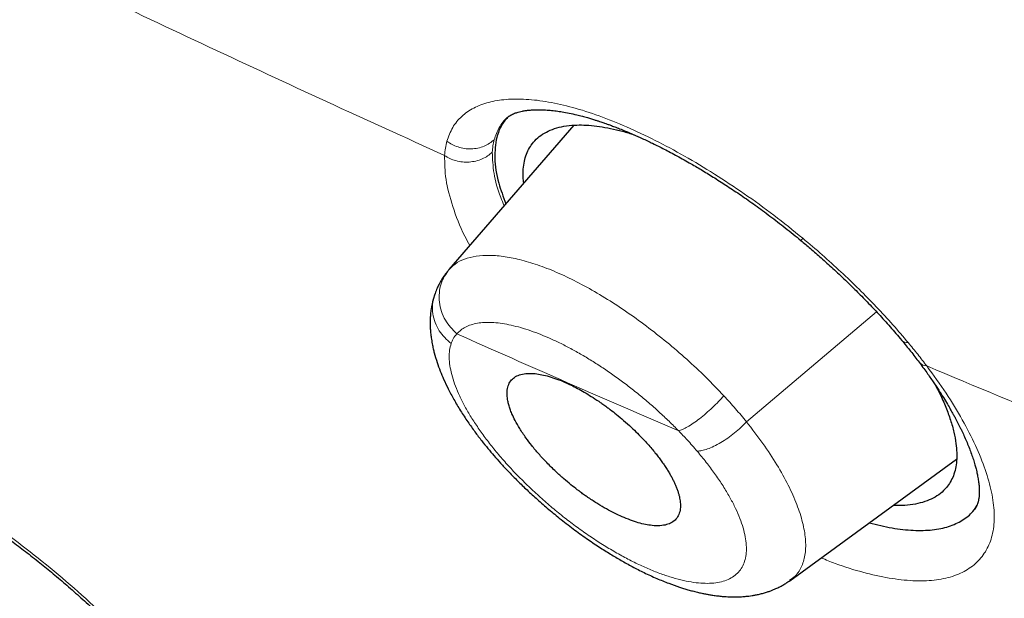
# Model space of a CAD drawing. Header units: millimetres. Extents: x 8 to 473, y 11 to 654.
# Tile 67 of 656: x 430.18 to 438.47, y 133.3 to 138.16. Entities that reach past the tile are written whole.
import ezdxf

# ---------------------------------------------------------------- set-up
doc = ezdxf.new("R2010")
doc.units = ezdxf.units.MM

msp = doc.modelspace()

# ---------------------------------------------------------------- linework, layer by layer
at = {"color": 7, "linetype": 'Continuous', "lineweight": 30}
for p, q in [((434.8449, 137.2769), (433.7947, 136.062)), ((436.6646, 133.4431), (438.0681, 134.4658))]:
    msp.add_line(p, q, dxfattribs=at)
at = {"color": 8, "linetype": 'Continuous', "lineweight": 0}
msp.add_line((436.2989, 134.7802), (437.3929, 135.7073), dxfattribs=at)
at = {"color": 8, "linetype": 'Continuous', "lineweight": 0, "flags": 128}
msp.add_lwpolyline([(436.7732, 136.3251), (436.7653, 136.3156), (436.7601, 136.3093), (436.7577, 136.3064), (436.7578, 136.3066)], dxfattribs=at)
at = {"color": 7, "linetype": 'Continuous', "lineweight": 30}
for points, knots in [([(461.4343, 127.8744), (461.5028, 128.5627), (461.6393, 129.9326), (461.5397, 132.2118), (461.2898, 134.581), (460.9014, 137.0323), (460.3617, 139.7996), (459.6453, 142.8964), (458.7444, 146.3221), (457.6424, 150.206), (456.3447, 154.5431), (454.9302, 159.3122), (453.4496, 164.132), (451.8166, 169.0606), (450.26, 173.2838), (448.8522, 176.7547), (447.6792, 179.4251), (446.3576, 182.1693), (444.8471, 184.9928), (443.2049, 187.7272), (441.4397, 190.3395), (439.5907, 192.787), (437.5671, 195.1633), (435.4395, 197.4214), (433.265, 199.5544), (430.7073, 201.9013), (427.7673, 204.412), (424.4579, 207.0336), (421.1659, 209.4809), (417.8983, 211.771), (414.664, 213.894), (411.4751, 215.8488), (408.338, 217.6554), (405.2417, 219.3719), (402.1573, 221.0766), (399.0852, 222.7098), (396.0436, 224.2145), (393.0598, 225.5415), (390.1579, 226.6715), (387.3493, 227.6059), (384.6502, 228.3104), (382.3814, 228.6889), (380.5285, 228.788), (379.054, 228.6783), (377.7344, 228.3298), (376.6343, 227.685), (375.8051, 226.7211), (375.2059, 225.4174), (374.8688, 224.0286), (374.8192, 222.9724), (374.8004, 222.5711)], [0, 0, 0, 0, 0.0200047, 0.0398126, 0.0594823, 0.0790442, 0.098539, 0.1240032, 0.1493793, 0.1746635, 0.2089867, 0.2432628, 0.2776948, 0.3122934, 0.3470638, 0.3645565, 0.3821766, 0.3999474, 0.417905, 0.4360854, 0.4514078, 0.4669063, 0.4824142, 0.4977299, 0.5128612, 0.5278497, 0.5501285, 0.5722459, 0.5942634, 0.6162413, 0.6382062, 0.660093, 0.6818368, 0.7033851, 0.7249325, 0.7466767, 0.7685648, 0.7905255, 0.8125089, 0.8345238, 0.8566401, 0.8789195, 0.893908, 0.9090407, 0.9243532, 0.9398664, 0.9553564, 0.9706894, 0.9888644, 1, 1, 1, 1]), ([(459.2222, 127.7834), (459.279, 128.3336), (459.3924, 129.4332), (459.3537, 131.2404), (459.2029, 133.1259), (458.9459, 135.0845), (458.6061, 137.0963), (458.1198, 139.5444), (457.444, 142.4532), (456.5504, 145.8362), (455.5256, 149.4267), (454.3873, 153.2102), (453.1931, 157.1632), (451.9702, 161.1366), (450.6689, 165.1609), (449.2429, 169.2583), (447.9127, 172.7478), (446.7404, 175.5931), (445.7907, 177.7591), (444.7549, 179.9606), (443.6155, 182.1989), (442.3526, 184.4722), (441.0655, 186.5811), (439.779, 188.5047), (438.5312, 190.231), (437.1895, 191.9343), (435.6066, 193.7805), (433.7754, 195.7367), (431.7133, 197.7753), (429.4721, 199.8488), (427.0635, 201.9417), (424.497, 204.0378), (421.9262, 206.0238), (419.3606, 207.9095), (416.5941, 209.8481), (413.6375, 211.7986), (410.5048, 213.7281), (407.4068, 215.5186), (404.335, 217.224), (401.2742, 218.913), (398.2378, 220.5209), (395.2467, 221.9921), (392.5157, 223.1967), (390.0459, 224.1619), (387.8266, 224.9278), (385.6774, 225.5555), (383.6119, 226.0252), (381.7621, 226.2952), (380.1355, 226.3661), (378.7339, 226.2476), (377.5948, 225.9367), (376.7116, 225.4582), (376.0551, 224.8609), (375.5363, 224.1143), (375.1031, 223.1429), (374.7939, 221.9195), (374.6336, 220.4353), (374.6208, 218.8354), (374.7274, 217.1489), (374.9311, 215.3964), (375.3048, 212.9936), (375.9234, 209.8987), (376.8482, 206.079), (377.9052, 202.1902), (379.0464, 198.262), (380.2194, 194.3206), (381.3492, 190.5854), (382.4801, 187.0244), (383.6278, 183.6312), (384.8807, 180.1829), (386.1041, 177.1008), (386.9838, 174.9915), (387.4082, 174.0516), (387.4899, 173.8705)], [0, 0, 0, 0, 0.012215, 0.024412, 0.036596, 0.048766, 0.060927, 0.073082, 0.092172, 0.111249, 0.13031, 0.151946, 0.173571, 0.195212, 0.216878, 0.238563, 0.260269, 0.271132, 0.282006, 0.292893, 0.303792, 0.314705, 0.32563, 0.333834, 0.342045, 0.350258, 0.35847, 0.369407, 0.38033, 0.391239, 0.404312, 0.417369, 0.430424, 0.443476, 0.456526, 0.472832, 0.489119, 0.505383, 0.521624, 0.537868, 0.55414, 0.570431, 0.586733, 0.59978, 0.61283, 0.625882, 0.638943, 0.652018, 0.662926, 0.673848, 0.684783, 0.692993, 0.701206, 0.709417, 0.717621, 0.728547, 0.739459, 0.750357, 0.761244, 0.772118, 0.782981, 0.804686, 0.826372, 0.848038, 0.869678, 0.891304, 0.912939, 0.931134, 0.949343, 0.967563, 0.985796, 0.997263, 1, 1, 1, 1]), ([(404.4234, 216.6686), (404.5035, 216.6242), (404.6608, 216.5372), (404.8922, 216.4089), (405.1146, 216.2855), (405.3281, 216.1669), (405.5326, 216.0532), (405.7246, 215.9463), (405.9044, 215.846), (406.0725, 215.7522), (406.2325, 215.6627), (406.3845, 215.5776), (406.5336, 215.4941), (406.679, 215.4124), (406.8203, 215.333), (406.9515, 215.2592), (407.0729, 215.1908), (407.1872, 215.1262), (407.298, 215.0636), (407.4085, 215.0011), (407.6161, 214.8835), (407.9228, 214.7092), (408.3311, 214.476), (408.7447, 214.2382), (409.271, 213.9338), (409.9082, 213.5616), (410.6566, 213.1187), (411.4066, 212.6673), (412.1636, 212.204), (412.9276, 211.7285), (413.6986, 211.2405), (414.4714, 210.7429), (415.2461, 210.2357), (416.0226, 209.7188), (416.8008, 209.1922), (417.5627, 208.6683), (418.3081, 208.1481), (419.0367, 207.6322), (419.6377, 207.2005), (420.1106, 206.8571), (420.455, 206.6054), (420.7996, 206.3519), (421.1464, 206.0949), (421.464, 205.8581), (421.7536, 205.6407), (422.015, 205.4437), (422.281, 205.242), (422.5518, 205.0357), (422.8247, 204.8267), (423.0961, 204.6177), (423.3293, 204.4372), (423.5246, 204.2854), (423.6832, 204.1616), (423.8395, 204.0393), (423.993, 203.9188), (424.1285, 203.8121), (424.2442, 203.7207), (424.3387, 203.6459), (424.4117, 203.588), (424.4653, 203.5454), (424.5016, 203.5166), (424.5351, 203.49), (424.5632, 203.4676), (424.5842, 203.4509), (424.6001, 203.4382), (424.616, 203.4256), (424.6362, 203.4094), (424.6624, 203.3886), (424.6987, 203.3596), (424.7467, 203.3213), (424.8076, 203.2726), (424.8756, 203.2181), (424.9499, 203.1585), (425.0285, 203.0954), (425.1109, 203.0291), (425.1942, 202.9619), (425.277, 202.895), (425.4291, 202.7719), (425.6488, 202.5934), (425.9342, 202.3599), (426.2205, 202.1242), (426.508, 201.8858), (426.7995, 201.6425), (427.0916, 201.397), (427.3867, 201.1472), (427.6407, 200.9306), (427.8528, 200.7486), (428.0223, 200.6026), (428.1927, 200.4551), (428.3627, 200.3074), (428.5279, 200.1631), (428.6851, 200.0253), (428.8325, 199.8956), (428.971, 199.7732), (429.0928, 199.6651), (429.1991, 199.5706), (429.2909, 199.4887), (429.3771, 199.4116), (429.4598, 199.3375), (429.5521, 199.2546), (429.6588, 199.1585), (429.783, 199.0463), (429.9168, 198.9251), (430.0602, 198.7946), (430.2132, 198.6548), (430.3755, 198.5059), (430.5448, 198.3498), (430.7171, 198.1901), (430.8886, 198.0304), (431.1035, 197.8292), (431.3599, 197.5874), (431.6558, 197.3057), (431.9503, 197.0227), (432.2447, 196.7369), (432.5414, 196.446), (432.836, 196.154), (433.1294, 195.8602), (433.4483, 195.5372), (433.7921, 195.1845), (434.1603, 194.8011), (434.526, 194.4145), (434.8892, 194.0245), (435.2496, 193.631), (435.6071, 193.2343), (435.9605, 192.8349), (436.309, 192.4334), (436.6524, 192.0301), (436.9911, 191.6248), (437.3249, 191.2175), (437.652, 190.8108), (437.9731, 190.4041), (438.2897, 189.9952), (438.6053, 189.5799), (438.8615, 189.2361), (439.0597, 188.9664), (439.2006, 188.7728), (439.34, 188.5798), (439.4753, 188.3905), (439.6039, 188.2092), (439.7249, 188.0371), (439.8387, 187.8741), (439.946, 187.7193), (440.0367, 187.5876), (440.112, 187.4776), (440.1732, 187.3878), (440.2329, 187.3001), (440.2942, 187.2096), (440.3603, 187.1115), (440.4317, 187.0048), (440.5084, 186.8897), (440.5898, 186.7666), (440.6772, 186.6336), (440.7705, 186.4906), (440.8596, 186.3532), (440.9436, 186.2229), (441.0215, 186.1014), (441.0995, 185.979), (441.1746, 185.8607), (441.2433, 185.752), (441.3049, 185.654), (441.3597, 185.5667), (441.408, 185.4892), (441.4464, 185.4276), (441.4758, 185.3802), (441.4971, 185.346), (441.5143, 185.3182), (441.527, 185.2977), (441.5372, 185.2812), (441.5504, 185.2597), (441.5705, 185.2271), (441.5994, 185.1803), (441.635, 185.1223), (441.6772, 185.0535), (441.724, 184.9768), (441.7736, 184.8954), (441.8239, 184.8124), (441.8746, 184.7287), (441.9255, 184.6442), (442.0071, 184.5081), (442.1199, 184.3188), (442.2718, 184.0613), (442.4331, 183.7846), (442.6015, 183.492), (442.767, 183.2011), (442.9273, 182.9158), (443.0824, 182.6366), (443.2323, 182.3634), (443.4142, 182.0284), (443.6267, 181.6311), (443.8687, 181.1703), (444.1053, 180.7116), (444.3372, 180.2542), (444.5646, 179.7981), (444.7876, 179.3432), (445.0285, 178.8434), (445.2859, 178.2993), (445.5581, 177.7115), (445.7768, 177.2292), (445.9463, 176.8499), (446.0699, 176.5706), (446.1946, 176.2862), (446.3207, 175.9958), (446.4249, 175.7535), (446.5071, 175.5608), (446.5673, 175.4192), (446.6278, 175.2763), (446.6879, 175.1335), (446.7467, 174.9932), (446.8062, 174.8507), (446.8654, 174.7081), (446.9242, 174.5661), (446.979, 174.4329), (447.0299, 174.3087), (447.0771, 174.1933), (447.121, 174.0855), (447.1638, 173.9801), (447.2087, 173.8691), (447.2577, 173.7476), (447.311, 173.615), (447.3677, 173.4735), (447.4276, 173.3233), (447.4906, 173.1645), (447.5565, 172.9978), (447.6238, 172.8269), (447.7119, 172.602), (447.8188, 172.3277), (447.9505, 171.9869), (448.0849, 171.6364), (448.2221, 171.2753), (448.4302, 170.723), (448.7067, 169.9775), (449.0348, 169.0734), (449.3431, 168.2067), (449.6328, 167.3767), (449.9164, 166.5501), (450.2337, 165.609), (450.5823, 164.5548), (450.9597, 163.389), (451.3284, 162.2281), (451.6897, 161.0716), (452.0772, 159.8128), (452.4904, 158.4522), (452.93, 156.9897), (453.3664, 155.5298), (453.8029, 154.071), (454.239, 152.6141), (454.6713, 151.1606), (455.0731, 149.7929), (455.4434, 148.5112), (455.782, 147.3158), (456.0737, 146.2613), (456.3209, 145.3461), (456.4796, 144.7459), (456.5898, 144.3227), (456.6544, 144.0727), (456.7201, 143.8162), (456.787, 143.5527), (456.8483, 143.3091), (456.9038, 143.0866), (456.953, 142.8879), (457.0011, 142.6919), (457.047, 142.5033), (457.0866, 142.3397), (457.1203, 142.1995), (457.1486, 142.0811), (457.172, 141.9827), (457.1908, 141.9033), (457.2049, 141.8438), (457.2174, 141.7908), (457.2274, 141.7482), (457.2351, 141.7154), (457.2409, 141.6908), (457.2463, 141.6677), (457.2523, 141.642), (457.2597, 141.6101), (457.2693, 141.5689), (457.2813, 141.5175), (457.2958, 141.4553), (457.3117, 141.3863), (457.3434, 141.2487), (457.3906, 141.0424), (457.4476, 140.7893), (457.5004, 140.5523), (457.5484, 140.3335), (457.5961, 140.1137), (457.6428, 139.896), (457.6879, 139.6825), (457.7396, 139.4345), (457.797, 139.1542), (457.8595, 138.8424), (457.9179, 138.5443), (457.973, 138.257), (458.0251, 137.9786), (458.0758, 137.7011), (458.1256, 137.4224), (458.1748, 137.14), (458.2216, 136.8633), (458.2662, 136.5921), (458.3086, 136.327), (458.3441, 136.0972), (458.3726, 135.9074), (458.394, 135.7627), (458.4134, 135.6279), (458.4304, 135.5086), (458.445, 135.4037), (458.4575, 135.3123), (458.4691, 135.2269), (458.4803, 135.1429), (458.4918, 135.0554), (458.5038, 134.9625), (458.5163, 134.8644), (458.5292, 134.7613), (458.5426, 134.6516), (458.5565, 134.5352), (458.5734, 134.3908), (458.5926, 134.2201), (458.6134, 134.0259), (458.6333, 133.8321), (458.6519, 133.6395), (458.6695, 133.4482), (458.6828, 133.2926), (458.6927, 133.1723), (458.6994, 133.0867), (458.7059, 133.0017), (458.712, 132.9193), (458.7175, 132.8421), (458.7223, 132.7732), (458.7263, 132.7129), (458.7297, 132.6607), (458.7326, 132.6153), (458.735, 132.5766), (458.7369, 132.5445), (458.7386, 132.516), (458.7403, 132.4872), (458.7423, 132.4541), (458.7445, 132.4155), (458.7469, 132.3717), (458.7495, 132.3227), (458.7524, 132.2684), (458.7553, 132.2087), (458.7585, 132.1433), (458.7617, 132.0719), (458.765, 131.9946), (458.7683, 131.9119), (458.7714, 131.8242), (458.7747, 131.7255), (458.7777, 131.6197), (458.7803, 131.5103), (458.7823, 131.4051), (458.7838, 131.3044), (458.7848, 131.2084), (458.7853, 131.1197), (458.7855, 131.0381), (458.7853, 130.9677), (458.785, 130.9056), (458.7846, 130.8478), (458.7839, 130.7866), (458.783, 130.7209), (458.7817, 130.6426), (458.7797, 130.5507), (458.7768, 130.4443), (458.7735, 130.347), (458.7701, 130.2604), (458.7669, 130.1859), (458.7633, 130.1101), (458.7595, 130.0357), (458.7555, 129.9659), (458.7516, 129.9022), (458.7479, 129.8444), (458.7443, 129.7921), (458.7409, 129.7448), (458.7378, 129.7025), (458.7349, 129.6655), (458.7324, 129.6341), (458.7302, 129.6071), (458.7284, 129.585), (458.7268, 129.5659), (458.7254, 129.5492), (458.7238, 129.5308), (458.7218, 129.5088), (458.7193, 129.4808), (458.7162, 129.4467), (458.7123, 129.4062), (458.7077, 129.3595), (458.7024, 129.3066), (458.6961, 129.2476), (458.6889, 129.1826), (458.6807, 129.1115), (458.6713, 129.0344), (458.6607, 128.9515), (458.6487, 128.8628), (458.6352, 128.7684), (458.6201, 128.6684), (458.6032, 128.5629), (458.5842, 128.452), (458.5633, 128.3358), (458.5479, 128.2571), (458.54, 128.2167)], [0, 0, 0, 0, 0.00246, 0.004828, 0.007103, 0.009285, 0.011374, 0.013371, 0.015169, 0.016884, 0.018517, 0.020068, 0.021536, 0.023078, 0.024518, 0.025855, 0.027089, 0.028228, 0.029348, 0.030473, 0.031603, 0.035684, 0.039833, 0.044047, 0.048279, 0.055837, 0.063394, 0.07095, 0.078506, 0.086216, 0.093926, 0.101636, 0.109346, 0.117055, 0.124765, 0.132474, 0.139655, 0.146834, 0.154015, 0.1574, 0.160784, 0.164169, 0.167556, 0.171003, 0.17352, 0.176084, 0.178695, 0.181351, 0.184052, 0.186724, 0.189334, 0.190913, 0.192469, 0.194001, 0.195511, 0.196986, 0.19799, 0.198916, 0.199765, 0.200139, 0.200495, 0.200834, 0.201123, 0.201323, 0.20145, 0.201592, 0.201791, 0.202047, 0.202362, 0.202861, 0.203459, 0.204156, 0.204862, 0.205648, 0.20647, 0.207288, 0.208101, 0.208911, 0.211769, 0.214574, 0.217326, 0.220214, 0.22306, 0.225936, 0.228847, 0.231792, 0.233456, 0.235132, 0.236818, 0.238514, 0.240179, 0.241728, 0.243189, 0.244564, 0.245853, 0.246822, 0.247736, 0.248594, 0.249397, 0.250207, 0.251351, 0.25259, 0.253923, 0.255357, 0.256887, 0.258512, 0.260231, 0.261975, 0.263697, 0.265398, 0.26846, 0.27145, 0.274368, 0.277415, 0.280434, 0.283452, 0.286469, 0.289487, 0.293335, 0.297186, 0.301038, 0.304893, 0.308752, 0.312618, 0.316483, 0.320333, 0.324177, 0.328016, 0.331853, 0.335689, 0.339456, 0.343247, 0.347096, 0.351007, 0.352779, 0.354564, 0.356361, 0.358114, 0.35979, 0.361359, 0.362853, 0.364272, 0.365615, 0.366468, 0.367288, 0.368074, 0.36887, 0.369766, 0.370766, 0.371804, 0.372934, 0.374158, 0.375474, 0.376881, 0.377957, 0.37908, 0.380245, 0.381351, 0.382361, 0.38326, 0.384067, 0.384782, 0.385405, 0.38577, 0.386093, 0.386351, 0.386536, 0.386659, 0.386807, 0.387128, 0.387559, 0.388099, 0.38873, 0.389459, 0.390216, 0.390981, 0.391753, 0.392531, 0.393318, 0.395517, 0.397771, 0.400454, 0.403196, 0.405899, 0.40855, 0.411148, 0.413694, 0.416188, 0.420529, 0.424846, 0.429163, 0.433481, 0.437802, 0.442123, 0.446445, 0.45209, 0.457737, 0.463383, 0.466045, 0.468743, 0.471505, 0.474331, 0.47722, 0.47859, 0.479974, 0.481372, 0.482784, 0.484171, 0.485496, 0.486978, 0.488373, 0.489682, 0.490906, 0.492043, 0.493094, 0.494092, 0.495164, 0.49638, 0.497691, 0.499097, 0.500578, 0.502152, 0.503818, 0.50554, 0.507242, 0.510525, 0.513727, 0.517435, 0.521029, 0.524569, 0.534051, 0.543533, 0.552, 0.560466, 0.568933, 0.5774, 0.589495, 0.60159, 0.613685, 0.62578, 0.637875, 0.653302, 0.668729, 0.684157, 0.699585, 0.715012, 0.730438, 0.745865, 0.758697, 0.771529, 0.78436, 0.792828, 0.801296, 0.803961, 0.806689, 0.809498, 0.812389, 0.815361, 0.817528, 0.819737, 0.821932, 0.824017, 0.825989, 0.827363, 0.828677, 0.82993, 0.83064, 0.831321, 0.831914, 0.832405, 0.832743, 0.833008, 0.833229, 0.833512, 0.833867, 0.834294, 0.834889, 0.835584, 0.836375, 0.837196, 0.840193, 0.84329, 0.845703, 0.848174, 0.850673, 0.853132, 0.855549, 0.857923, 0.861569, 0.86511, 0.868594, 0.8718, 0.875007, 0.878213, 0.881422, 0.884697, 0.888066, 0.89111, 0.894227, 0.897417, 0.899248, 0.900966, 0.902569, 0.904058, 0.905232, 0.906325, 0.907335, 0.9083, 0.909348, 0.910489, 0.91165, 0.912895, 0.914222, 0.915633, 0.917127, 0.919487, 0.921872, 0.924252, 0.926627, 0.928996, 0.93136, 0.93243, 0.933499, 0.934567, 0.935624, 0.9366, 0.937481, 0.938224, 0.938883, 0.939458, 0.939948, 0.940353, 0.940679, 0.941031, 0.941451, 0.941941, 0.942502, 0.943125, 0.943817, 0.944581, 0.945414, 0.946335, 0.947329, 0.948396, 0.949536, 0.950729, 0.952236, 0.953663, 0.955011, 0.956368, 0.957633, 0.958807, 0.959889, 0.960881, 0.961618, 0.962376, 0.963196, 0.96408, 0.965027, 0.966363, 0.967808, 0.969362, 0.970346, 0.97137, 0.972433, 0.973483, 0.974457, 0.975339, 0.976146, 0.976878, 0.977537, 0.978138, 0.978661, 0.979103, 0.979468, 0.979806, 0.980045, 0.980281, 0.980519, 0.980827, 0.981225, 0.981714, 0.982294, 0.982964, 0.983726, 0.984578, 0.985522, 0.986557, 0.987683, 0.9889, 0.990209, 0.99161, 0.993103, 0.994688, 0.996366, 0.998136, 1, 1, 1, 1]), ([(434.2956, 137.35), (434.2753, 137.3274), (434.231, 137.278), (434.2088, 137.2109), (434.1968, 137.1746)], [0, 0, 0, 0, 0.459125, 1, 1, 1, 1]), ([(434.285, 137.3402), (434.2874, 137.3424), (434.292, 137.3464), (434.299, 137.3516), (434.3053, 137.3559), (434.3109, 137.3594), (434.3164, 137.3625), (434.3249, 137.3671), (434.3375, 137.3731), (434.3543, 137.3796), (434.3681, 137.3843), (434.389, 137.3902), (434.4143, 137.3959), (434.4412, 137.4004), (434.472, 137.4041), (434.5069, 137.4065), (434.5478, 137.4075), (434.5942, 137.4063), (434.6445, 137.4028), (434.696, 137.3969), (434.7493, 137.3889), (434.8071, 137.3782), (434.8638, 137.3657), (434.9154, 137.3526), (434.9571, 137.3412), (434.9933, 137.3305), (435.024, 137.3211), (435.0498, 137.3128), (435.071, 137.3058), (435.089, 137.2996), (435.1069, 137.2934), (435.1287, 137.2857), (435.1568, 137.2755), (435.1916, 137.2625), (435.2333, 137.2463), (435.2854, 137.2252), (435.3489, 137.1983), (435.425, 137.1642), (435.5116, 137.1233), (435.6089, 137.0747), (435.717, 137.0175), (435.8249, 136.9571), (435.931, 136.8948), (436.0333, 136.8319), (436.1415, 136.7625), (436.2554, 136.6861), (436.3746, 136.6025), (436.4988, 136.5113), (436.6275, 136.4124), (436.7135, 136.3421), (436.7575, 136.3061)], [0, 0, 0, 0, 0.017972, 0.033261, 0.045856, 0.055746, 0.063207, 0.070589, 0.09163, 0.112639, 0.127713, 0.143972, 0.163272, 0.18457, 0.204915, 0.226467, 0.249134, 0.274431, 0.300336, 0.324125, 0.346604, 0.370829, 0.397101, 0.415155, 0.431091, 0.444626, 0.455756, 0.464791, 0.47263, 0.478443, 0.483965, 0.491414, 0.501027, 0.512805, 0.526751, 0.542867, 0.564417, 0.588934, 0.61643, 0.646916, 0.680405, 0.71691, 0.746277, 0.777352, 0.81014, 0.844644, 0.880871, 0.918829, 0.958531, 1, 1, 1, 1]), ([(434.4235, 136.7894), (434.4218, 136.8055), (434.4175, 136.847), (434.4193, 136.9085), (434.4283, 136.9739), (434.4457, 137.0334), (434.471, 137.0868), (434.5062, 137.1369), (434.5528, 137.1822), (434.6125, 137.2208), (434.682, 137.2499), (434.7611, 137.2694), (434.8443, 137.2786), (434.9297, 137.2793), (435.0156, 137.273), (435.1069, 137.2599), (435.2036, 137.2394), (435.2856, 137.2183), (435.3366, 137.2016), (435.3523, 137.1964)], [0, 0, 0, 0, 0.037111, 0.095758, 0.154545, 0.213478, 0.272253, 0.33085, 0.400994, 0.471019, 0.540982, 0.610931, 0.680912, 0.739298, 0.797779, 0.856399, 0.915175, 0.97386, 1, 1, 1, 1]), ([(434.1964, 137.1742), (434.1876, 137.1174), (434.1702, 137.0044), (434.2002, 136.8127), (434.2516, 136.6745), (434.2734, 136.6159)], [0, 0, 0, 0, 0.366852, 0.73102, 1, 1, 1, 1]), ([(436.7575, 136.3061), (436.7842, 136.2837), (436.8415, 136.2357), (436.9311, 136.1576), (437.0297, 136.0688), (437.1279, 135.9765), (437.2243, 135.8824), (437.3176, 135.7878), (437.4134, 135.6864), (437.511, 135.5784), (437.5738, 135.5042), (437.606, 135.4662)], [0, 0, 0, 0, 0.085147, 0.181913, 0.290203, 0.409911, 0.513819, 0.624879, 0.743, 0.86808, 1, 1, 1, 1]), ([(433.7864, 136.052), (433.7762, 136.0392), (433.7577, 136.016), (433.7363, 135.9832), (433.7203, 135.956), (433.7058, 135.9284), (433.6889, 135.8923), (433.6785, 135.8636), (433.6727, 135.8474)], [0, 0, 0, 0, 0.195872, 0.354376, 0.47476, 0.601805, 0.776678, 1, 1, 1, 1]), ([(433.6727, 135.8474), (433.6685, 135.8342), (433.661, 135.8104), (433.6531, 135.7775), (433.648, 135.7515), (433.6443, 135.7295), (433.6414, 135.7076), (433.6387, 135.6819), (433.6368, 135.6547), (433.636, 135.6292), (433.6359, 135.6085), (433.6363, 135.5868), (433.6375, 135.5605), (433.6402, 135.526), (433.6451, 135.4847), (433.6525, 135.44), (433.6614, 135.3976), (433.6745, 135.3448), (433.6926, 135.2838), (433.72, 135.2081), (433.7512, 135.1337), (433.7879, 135.056), (433.8354, 134.967), (433.8904, 134.8743), (433.9504, 134.783), (434.0105, 134.6985), (434.0676, 134.6236), (434.1211, 134.5573), (434.1736, 134.4951), (434.2298, 134.4316), (434.2929, 134.3636), (434.3637, 134.2913), (434.4422, 134.2148), (434.5289, 134.135), (434.6231, 134.0527), (434.7278, 133.9665), (434.8383, 133.881), (434.9499, 133.8003), (435.0544, 133.7297), (435.1514, 133.6682), (435.2448, 133.6127), (435.3394, 133.5604), (435.4396, 133.5093), (435.542, 133.4622), (435.6411, 133.4219), (435.7164, 133.3952), (435.7705, 133.3779), (435.8073, 133.3669), (435.846, 133.3563), (435.8845, 133.3466), (435.9207, 133.3384), (435.9531, 133.3318), (435.9844, 133.3261), (436.0183, 133.3206), (436.0555, 133.3156), (436.0931, 133.3117), (436.1271, 133.3091), (436.1576, 133.3077), (436.1859, 133.307), (436.2159, 133.3071), (436.2502, 133.3081), (436.2857, 133.3106), (436.3183, 133.314), (436.3477, 133.3181), (436.3775, 133.3233), (436.4097, 133.3301), (436.443, 133.3386), (436.4741, 133.3481), (436.502, 133.3579), (436.5237, 133.3664), (436.5403, 133.3735), (436.5555, 133.3803), (436.575, 133.3896), (436.6008, 133.4032), (436.6326, 133.4218), (436.6546, 133.4372), (436.6667, 133.4456)], [0, 0, 0, 0, 0.010797, 0.019481, 0.026071, 0.031205, 0.036944, 0.043446, 0.051668, 0.058415, 0.063426, 0.068009, 0.075659, 0.084471, 0.095647, 0.108976, 0.120428, 0.129464, 0.151513, 0.170819, 0.188908, 0.211559, 0.235425, 0.260135, 0.284615, 0.30671, 0.326421, 0.343814, 0.359711, 0.376808, 0.3953, 0.415192, 0.436491, 0.459206, 0.483342, 0.508494, 0.537207, 0.56394, 0.588701, 0.611504, 0.63257, 0.654543, 0.678254, 0.703723, 0.728306, 0.75051, 0.759092, 0.768264, 0.778039, 0.788378, 0.797914, 0.806006, 0.813281, 0.821627, 0.831863, 0.842127, 0.851043, 0.858755, 0.866132, 0.873444, 0.882621, 0.893271, 0.901888, 0.908996, 0.916923, 0.926029, 0.935175, 0.944086, 0.951868, 0.95855, 0.962408, 0.966101, 0.971514, 0.978966, 0.988461, 1, 1, 1, 1]), ([(437.6052, 135.4671), (437.6307, 135.4361), (437.6816, 135.3743), (437.7286, 135.3128), (437.7521, 135.2821)], [0, 0, 0, 0, 0.499894, 1, 1, 1, 1]), ([(437.7521, 135.2822), (437.7737, 135.2532), (437.815, 135.1976), (437.8697, 135.119), (437.9165, 135.0486), (437.9561, 134.9862), (437.9892, 134.9317), (438.0165, 134.8849), (438.0381, 134.8465), (438.0548, 134.8158), (438.0678, 134.7912), (438.0794, 134.769), (438.0907, 134.7468), (438.1024, 134.7232), (438.1175, 134.6917), (438.1359, 134.652), (438.1564, 134.6048), (438.1758, 134.5567), (438.1935, 134.5092), (438.2091, 134.4632), (438.2216, 134.4218), (438.2308, 134.3878), (438.2369, 134.3628), (438.2414, 134.3425), (438.2454, 134.3227), (438.2492, 134.3017), (438.2523, 134.2815), (438.2547, 134.2628), (438.2567, 134.2438), (438.2582, 134.2247), (438.2589, 134.2065), (438.259, 134.1918), (438.2588, 134.1803), (438.2584, 134.1707), (438.2578, 134.1617), (438.257, 134.152), (438.2557, 134.1405), (438.2537, 134.1278), (438.2512, 134.1158), (438.2487, 134.1055), (438.2461, 134.0968), (438.2436, 134.0891), (438.2411, 134.0826), (438.2382, 134.0756), (438.2347, 134.0679), (438.2294, 134.0581), (438.2247, 134.0507), (438.2205, 134.0451), (438.2183, 134.0424), (438.2172, 134.041)], [0, 0, 0, 0, 0.046502, 0.088984, 0.12745, 0.161903, 0.192343, 0.218773, 0.241196, 0.258233, 0.27191, 0.284201, 0.297453, 0.311669, 0.326844, 0.354916, 0.385518, 0.416813, 0.448403, 0.480283, 0.51074, 0.535435, 0.554481, 0.567787, 0.583951, 0.602671, 0.620475, 0.636356, 0.653079, 0.674361, 0.693892, 0.710436, 0.724192, 0.736219, 0.746695, 0.758664, 0.775162, 0.79553, 0.815057, 0.833205, 0.850075, 0.865842, 0.88052, 0.894687, 0.912322, 0.929866, 0.949768, 0.973147, 1, 1, 1, 1]), ([(435.2517, 133.9816), (435.2754, 133.9717), (435.3224, 133.952), (435.3884, 133.9305), (435.4497, 133.9153), (435.5117, 133.9059), (435.572, 133.9044), (435.6274, 133.9133), (435.6725, 133.9322), (435.7073, 133.9607), (435.7313, 133.9992), (435.7425, 134.0434), (435.7438, 134.0904), (435.7387, 134.1298), (435.7309, 134.1637), (435.7232, 134.1903), (435.7136, 134.2179), (435.7025, 134.2454), (435.6902, 134.2727), (435.6768, 134.2998), (435.6617, 134.3281), (435.6446, 134.3576), (435.6257, 134.3881), (435.6048, 134.4198), (435.5819, 134.4524), (435.5575, 134.4852), (435.5309, 134.5191), (435.5012, 134.5551), (435.4665, 134.5949), (435.4264, 134.6384), (435.3806, 134.6853), (435.3265, 134.7373), (435.2675, 134.7902), (435.2077, 134.8402), (435.1632, 134.8751), (435.133, 134.8978), (435.115, 134.911), (435.0983, 134.9231), (435.0827, 134.9341), (435.0683, 134.9441), (435.0385, 134.9645), (434.9935, 134.994), (434.934, 135.03), (434.8773, 135.0616), (434.8238, 135.0889), (434.7655, 135.1158), (434.703, 135.1411), (434.6374, 135.1629), (434.5764, 135.178), (434.5146, 135.1877), (434.4543, 135.1895), (434.3988, 135.1808), (434.3538, 135.1622), (434.3191, 135.134), (434.2952, 135.0959), (434.2839, 135.052), (434.2826, 135.0052), (434.2873, 134.9684), (434.2934, 134.9404), (434.2979, 134.923), (434.3032, 134.9051), (434.3094, 134.8867), (434.3165, 134.8678), (434.3294, 134.8364), (434.3521, 134.7888), (434.3909, 134.7209), (434.4382, 134.6502), (434.4921, 134.579), (434.5399, 134.5217), (434.5829, 134.4739), (434.6181, 134.4366), (434.6558, 134.3986), (434.7033, 134.353), (434.7586, 134.3032), (434.8187, 134.2527), (434.8633, 134.2177), (434.8935, 134.195), (434.9112, 134.1819), (434.9278, 134.17), (434.943, 134.1591), (434.9571, 134.1494), (434.9917, 134.1256), (435.0463, 134.0901), (435.1194, 134.0472), (435.1878, 134.0108), (435.2308, 133.9912), (435.2517, 133.9816)], [0, 0, 0, 0, 0.016574, 0.032881, 0.048922, 0.0647, 0.085323, 0.105484, 0.125188, 0.145179, 0.165493, 0.186136, 0.201842, 0.217737, 0.225758, 0.233828, 0.241945, 0.250112, 0.257313, 0.264688, 0.272237, 0.27996, 0.287858, 0.295931, 0.304178, 0.312599, 0.320606, 0.329577, 0.339512, 0.350412, 0.362276, 0.375105, 0.39056, 0.404278, 0.416259, 0.420491, 0.424454, 0.428149, 0.431576, 0.434734, 0.437624, 0.451163, 0.464183, 0.476687, 0.488674, 0.500144, 0.516565, 0.532753, 0.548711, 0.564439, 0.585052, 0.605265, 0.625083, 0.644962, 0.665212, 0.685837, 0.70156, 0.717499, 0.722862, 0.728249, 0.733661, 0.739097, 0.744557, 0.750042, 0.765877, 0.783708, 0.803535, 0.819721, 0.837031, 0.846111, 0.855472, 0.865115, 0.875039, 0.890694, 0.904518, 0.916512, 0.920723, 0.924652, 0.928298, 0.931661, 0.934742, 0.937539, 0.954437, 0.97048, 0.985667, 1, 1, 1, 1]), ([(437.8864, 135.0934), (437.9003, 135.0672), (437.9348, 135.0021), (437.9783, 134.9025), (438.0179, 134.7949), (438.0473, 134.6922), (438.0577, 134.6287), (438.0628, 134.597)], [0, 0, 0, 0, 0.144214, 0.358121, 0.572125, 0.786118, 1, 1, 1, 1]), ([(438.0628, 134.597), (438.0655, 134.5716), (438.0709, 134.5207), (438.069, 134.4505), (438.0596, 134.3853), (438.0419, 134.326), (438.0162, 134.2727), (437.9806, 134.2223), (437.9333, 134.1765), (437.8729, 134.1372), (437.8025, 134.1073), (437.7228, 134.0866), (437.6384, 134.077), (437.575, 134.0744), (437.5405, 134.0768), (437.5348, 134.0772)], [0, 0, 0, 0, 0.075806, 0.151557, 0.227264, 0.302954, 0.378608, 0.454257, 0.545065, 0.635937, 0.726885, 0.817913, 0.909028, 0.985043, 1, 1, 1, 1]), ([(428.3758, 134.4602), (428.3775, 134.4617), (428.3806, 134.4645), (428.386, 134.4684), (428.3917, 134.472), (428.3991, 134.4761), (428.4064, 134.4795), (428.4145, 134.4829), (428.4231, 134.4859), (428.4328, 134.489), (428.4432, 134.4917), (428.4532, 134.4939), (428.4617, 134.4955), (428.4694, 134.4968), (428.4771, 134.4979), (428.4862, 134.499), (428.4967, 134.5001), (428.5093, 134.501), (428.5239, 134.5017), (428.5392, 134.502), (428.553, 134.502), (428.568, 134.5016), (428.5871, 134.5007), (428.6121, 134.4988), (428.6395, 134.4959), (428.6675, 134.4921), (428.6976, 134.4872), (428.7323, 134.4807), (428.7688, 134.4728), (428.8064, 134.4636), (428.8433, 134.4538), (428.8815, 134.4427), (428.9178, 134.4315), (428.949, 134.4212), (428.9745, 134.4124), (428.9951, 134.4051), (429.0161, 134.3974), (429.0398, 134.3886), (429.0674, 134.378), (429.096, 134.3665), (429.1266, 134.354), (429.1613, 134.3393), (429.2024, 134.3213), (429.2513, 134.299), (429.3082, 134.272), (429.3734, 134.2396), (429.447, 134.2012), (429.5294, 134.1561), (429.6159, 134.1064), (429.7055, 134.0524), (429.7977, 133.9944), (429.8964, 133.9293), (430.0016, 133.8569), (430.113, 133.7768), (430.2304, 133.6887), (430.3479, 133.5967), (430.4645, 133.5014), (430.5797, 133.4037), (430.6977, 133.2993), (430.8179, 133.1884), (430.9398, 133.071), (431.0622, 132.9474), (431.1847, 132.8178), (431.2631, 132.7289), (431.303, 132.6837)], [0, 0, 0, 0, 0.0182699, 0.0333452, 0.0451995, 0.0553332, 0.0671689, 0.0777644, 0.0890334, 0.1000238, 0.1107081, 0.1201335, 0.1273172, 0.1327184, 0.1384722, 0.1448434, 0.1524513, 0.160115, 0.1692925, 0.1793856, 0.1872785, 0.1926074, 0.2034635, 0.2162651, 0.2289094, 0.2411388, 0.2531235, 0.2668447, 0.2828753, 0.2952416, 0.3087081, 0.3229408, 0.3355566, 0.3460858, 0.3545223, 0.3608642, 0.3663084, 0.3747305, 0.3833615, 0.3922014, 0.4012502, 0.4112975, 0.423417, 0.4376163, 0.4538967, 0.4722599, 0.4927082, 0.5152449, 0.5398758, 0.5626626, 0.587005, 0.612909, 0.6403629, 0.6693722, 0.6999415, 0.7320717, 0.7614647, 0.7920454, 0.8238062, 0.8567373, 0.8908285, 0.9260708, 0.9624598, 1, 1, 1, 1]), ([(437.3328, 133.93), (437.3977, 133.9143), (437.5289, 133.8825), (437.7063, 133.864), (437.8667, 133.8675), (438.0051, 133.8959), (438.1188, 133.9491), (438.1981, 134.0099), (438.2288, 134.061), (438.2395, 134.0789)], [0, 0, 0, 0, 0.15051, 0.304288, 0.457793, 0.611123, 0.764498, 0.917852, 1, 1, 1, 1])]:
    msp.add_open_spline(points, degree=3, knots=knots, dxfattribs=at)
at = {"color": 8, "linetype": 'Continuous', "lineweight": 0}
for points, knots in [([(404.3569, 216.7998), (405.7188, 216.0434), (408.4356, 214.5345), (412.5561, 212.0892), (416.3729, 209.5979), (419.8755, 207.1338), (423.0606, 204.7509), (426.2692, 202.1948), (429.116, 199.7484), (431.5746, 197.4797), (433.642, 195.4408), (435.6434, 193.3058), (437.5325, 191.082), (439.2773, 188.8), (440.9676, 186.3414), (442.5639, 183.737), (444.0486, 181.02), (445.3645, 178.3508), (446.5413, 175.7293), (447.9497, 172.3078), (449.503, 168.1351), (451.1333, 163.2579), (452.6086, 158.4693), (454.0251, 153.7185), (455.4095, 149.0879), (456.6505, 144.6362), (457.6891, 140.4085), (458.3721, 136.9036), (458.7655, 134.0828), (458.9407, 131.895), (458.9675, 129.8038), (458.7822, 128.5595), (458.6891, 127.9348)], [0, 0, 0, 0, 0.041621, 0.083027, 0.124254, 0.155187, 0.186259, 0.217684, 0.249258, 0.270278, 0.291311, 0.312423, 0.333508, 0.354515, 0.375614, 0.400882, 0.426039, 0.451271, 0.476543, 0.501735, 0.551843, 0.601883, 0.651941, 0.702019, 0.752119, 0.798831, 0.845298, 0.891449, 0.918531, 0.94558, 0.97268, 1, 1, 1, 1]), ([(404.5454, 216.264), (405.877, 215.5232), (408.54, 214.0416), (412.598, 211.6469), (416.3798, 209.1999), (419.8672, 206.7593), (423.0391, 204.3992), (426.2198, 201.8793), (429.0344, 199.4758), (431.4681, 197.2443), (433.5168, 195.2336), (435.4946, 193.1315), (437.3637, 190.9346), (439.0803, 188.665), (440.7369, 186.2169), (442.295, 183.6277), (443.737, 180.9318), (445.0087, 178.2911), (446.142, 175.7079), (447.5493, 172.2113), (449.134, 167.8499), (450.8152, 162.6852), (452.3423, 157.6179), (453.8451, 152.5872), (455.325, 147.5898), (456.6413, 142.6894), (457.5402, 138.6094), (458.0793, 135.323), (458.333, 132.7892), (458.4025, 130.3726), (458.1749, 128.9598), (458.0606, 128.2501)], [0, 0, 0, 0, 0.0410577, 0.0821105, 0.1232452, 0.154293, 0.1856069, 0.2169079, 0.2481504, 0.2691403, 0.2901685, 0.3111004, 0.3320142, 0.3531455, 0.3742811, 0.3994959, 0.4247209, 0.4498671, 0.4748816, 0.4998442, 0.5533653, 0.6069417, 0.66044, 0.71389, 0.7673728, 0.8209497, 0.8746258, 0.905931, 0.9371643, 0.9684378, 1, 1, 1, 1]), ([(457.6983, 128.2204), (457.7955, 128.7808), (457.9893, 129.8971), (458.0053, 131.7723), (457.8858, 133.7354), (457.635, 135.7889), (457.2017, 138.3846), (456.5295, 141.5555), (455.5734, 145.3235), (454.4916, 149.1667), (453.3326, 153.0586), (452.1643, 156.9695), (450.9853, 160.9004), (449.7337, 164.8796), (448.3658, 168.9269), (447.0906, 172.3711), (445.9659, 175.1739), (445.0482, 177.3073), (444.04, 179.479), (442.9278, 181.6885), (441.6905, 183.9309), (440.4251, 186.0086), (439.1578, 187.9039), (437.9267, 189.601), (436.6081, 191.2672), (435.0586, 193.0658), (433.2622, 194.976), (431.2298, 196.9718), (429.018, 199.0015), (426.6431, 201.0485), (424.1128, 203.0998), (421.5778, 205.0457), (419.0536, 206.892), (416.3464, 208.7753), (413.4634, 210.6639), (410.4109, 212.5303), (407.3916, 214.2674), (405.3978, 215.377), (404.4002, 215.9322)], [0, 0, 0, 0, 0.025219, 0.050243, 0.075219, 0.100224, 0.1253, 0.167123, 0.208897, 0.250637, 0.292347, 0.334058, 0.375777, 0.417537, 0.459293, 0.500974, 0.521789, 0.542616, 0.563499, 0.584464, 0.60542, 0.626337, 0.642078, 0.657874, 0.67353, 0.689088, 0.709897, 0.730837, 0.751765, 0.776717, 0.8017, 0.826792, 0.851776, 0.8766, 0.907472, 0.938289, 0.969126, 1, 1, 1, 1]), ([(433.7579, 137.0223), (433.4263, 137.173), (432.763, 137.4744), (431.7745, 137.9336), (430.7907, 138.3978), (429.8122, 138.8676), (428.8384, 139.3425), (428.1937, 139.6637), (427.8713, 139.8243)], [0, 0, 0, 0, 0.166673, 0.333343, 0.500011, 0.666676, 0.833339, 1, 1, 1, 1]), ([(433.7771, 137.1415), (433.7914, 137.1816), (433.82, 137.2616), (433.8979, 137.3539), (433.9993, 137.4249), (434.1251, 137.4726), (434.2731, 137.4972), (434.4419, 137.4984), (434.6299, 137.4759), (434.8352, 137.4295), (435.0558, 137.359), (435.2884, 137.266), (435.53, 137.1522), (435.7778, 137.0192), (436.0289, 136.8687), (436.2806, 136.7018), (436.5307, 136.5212), (436.6923, 136.3905), (436.7732, 136.3251)], [0, 0, 0, 0, 0.062927, 0.125581, 0.188081, 0.250495, 0.312858, 0.375194, 0.437542, 0.499978, 0.56243, 0.624835, 0.687262, 0.749731, 0.812234, 0.874764, 0.937333, 1, 1, 1, 1]), ([(434.3181, 137.3634), (434.3069, 137.3561), (434.2646, 137.3283), (434.2134, 137.2605), (434.1878, 137.1898), (434.1749, 137.1544)], [0, 0, 0, 0, 0.152609, 0.575263, 1, 1, 1, 1]), ([(433.7577, 137.0221), (433.7595, 137.043), (433.7632, 137.0847), (433.7725, 137.1226), (433.7771, 137.1415)], [0, 0, 0, 0, 0.499995, 1, 1, 1, 1]), ([(433.7771, 137.1415), (433.7913, 137.1319), (433.8204, 137.1124), (433.8708, 137.0918), (433.9256, 137.0789), (433.9826, 137.0757), (434.0387, 137.0825), (434.0909, 137.0989), (434.1372, 137.1227), (434.1626, 137.144), (434.1749, 137.1544)], [0, 0, 0, 0, 0.117605, 0.241327, 0.369492, 0.5, 0.630508, 0.758673, 0.882395, 1, 1, 1, 1]), ([(434.1749, 137.1544), (434.171, 137.1376), (434.1631, 137.1042), (434.1602, 137.0671), (434.1588, 137.0486)], [0, 0, 0, 0, 0.50098, 1, 1, 1, 1]), ([(433.7577, 137.0221), (433.772, 137.0133), (433.8014, 136.9952), (433.8524, 136.9768), (433.9077, 136.9662), (433.9653, 136.9651), (434.0218, 136.9738), (434.0742, 136.9916), (434.1208, 137.0164), (434.1462, 137.0382), (434.1585, 137.0488)], [0, 0, 0, 0, 0.117562, 0.241277, 0.369461, 0.500002, 0.630544, 0.758727, 0.88244, 1, 1, 1, 1]), ([(433.9697, 136.2646), (433.9556, 136.2905), (433.8927, 136.4057), (433.8223, 136.5942), (433.7591, 136.8264), (433.7583, 136.9569), (433.7579, 137.0223)], [0, 0, 0, 0, 0.087988, 0.390512, 0.694142, 1, 1, 1, 1]), ([(434.159, 137.0488), (434.1615, 136.991), (434.1665, 136.8755), (434.2061, 136.7202), (434.249, 136.6225), (434.2592, 136.5994)], [0, 0, 0, 0, 0.4336957, 0.8657088, 1, 1, 1, 1]), ([(436.7732, 136.3251), (436.8279, 136.2789), (436.9371, 136.1868), (437.0951, 136.0432), (437.2475, 135.8969), (437.3932, 135.748), (437.5321, 135.5979), (437.6177, 135.4973), (437.6604, 135.4471)], [0, 0, 0, 0, 0.1670266, 0.3336021, 0.5006057, 0.6671071, 0.8339739, 1, 1, 1, 1]), ([(433.7962, 136.0638), (433.8173, 136.0838), (433.8593, 136.1238), (433.9464, 136.1608), (434.0489, 136.1811), (434.1671, 136.1831), (434.299, 136.1674), (434.4431, 136.1338), (434.598, 136.0824), (434.7618, 136.0135), (434.9322, 135.9277), (435.1063, 135.827), (435.2818, 135.7132), (435.4568, 135.5877), (435.6293, 135.4521), (435.7969, 135.3078), (435.9588, 135.1566), (436.0586, 135.0519), (436.1086, 134.9994)], [0, 0, 0, 0, 0.062725, 0.125356, 0.187971, 0.250588, 0.313198, 0.375791, 0.438392, 0.501083, 0.563699, 0.626087, 0.68837, 0.750614, 0.812855, 0.875124, 0.937472, 1, 1, 1, 1]), ([(433.7962, 136.0638), (433.7698, 136.025), (433.7292, 135.9653), (433.7109, 135.8671), (433.7115, 135.7881), (433.7293, 135.7097), (433.7704, 135.6136), (433.8246, 135.5573), (433.8599, 135.5207)], [0, 0, 0, 0, 0.239342, 0.36829, 0.500007, 0.631725, 0.760673, 1, 1, 1, 1]), ([(433.8131, 135.4387), (433.7763, 135.4725), (433.7198, 135.5245), (433.676, 135.6152), (433.6556, 135.6901), (433.6554, 135.7653), (433.659, 135.82), (433.6728, 135.844), (433.6742, 135.8466)], [0, 0, 0, 0, 0.308533, 0.474694, 0.644403, 0.814112, 0.98027, 1, 1, 1, 1]), ([(435.7285, 134.7036), (435.7016, 134.7307), (435.6478, 134.7851), (435.5624, 134.865), (435.4743, 134.943), (435.3838, 135.0186), (435.2914, 135.0911), (435.1976, 135.1604), (435.1028, 135.2261), (435.0078, 135.2877), (434.913, 135.345), (434.8189, 135.3975), (434.726, 135.4451), (434.6352, 135.4873), (434.5467, 135.5239), (434.4609, 135.5547), (434.3782, 135.5796), (434.2992, 135.5985), (434.2248, 135.6112), (434.1554, 135.6176), (434.0912, 135.6176), (434.0325, 135.6109), (433.9796, 135.5978), (433.9327, 135.5784), (433.892, 135.5533), (433.8706, 135.5315), (433.8599, 135.5206)], [0, 0, 0, 0, 0.041547, 0.08316, 0.125053, 0.166692, 0.208217, 0.249857, 0.291651, 0.333205, 0.374745, 0.416489, 0.458076, 0.499737, 0.541146, 0.582721, 0.624704, 0.666629, 0.708234, 0.749756, 0.791104, 0.832655, 0.874662, 0.916538, 0.95824, 1, 1, 1, 1]), ([(433.8131, 135.4387), (433.8081, 135.4206), (433.7982, 135.3845), (433.7952, 135.322), (433.801, 135.2538), (433.8161, 135.1802), (433.8403, 135.1019), (433.8737, 135.0192), (433.9156, 134.9329), (433.966, 134.8434), (434.0243, 134.7516), (434.09, 134.6582), (434.1629, 134.5636), (434.242, 134.4691), (434.327, 134.375), (434.4177, 134.2817), (434.5133, 134.1899), (434.6127, 134.1005), (434.7149, 134.0146), (434.8196, 133.9325), (434.9259, 133.8548), (435.0334, 133.7818), (435.1411, 133.7143), (435.2483, 133.6526), (435.3541, 133.5973), (435.4572, 133.5492), (435.5573, 133.5083), (435.654, 133.4749), (435.7465, 133.4492), (435.834, 133.4312), (435.9153, 133.4215), (435.99, 133.4202), (436.0578, 133.4269), (436.1181, 133.4419), (436.1703, 133.4651), (436.2144, 133.4961), (436.2497, 133.5347), (436.2757, 133.5805), (436.2924, 133.6333), (436.2997, 133.6931), (436.2977, 133.7592), (436.2865, 133.8307), (436.266, 133.9072), (436.2365, 133.988), (436.1981, 134.0727), (436.151, 134.1608), (436.0955, 134.2519), (436.0322, 134.3449), (435.9623, 134.4389), (435.9102, 134.5017), (435.8841, 134.533)], [0, 0, 0, 0, 0.020911, 0.041751, 0.062683, 0.083626, 0.104388, 0.12513, 0.146048, 0.166833, 0.187639, 0.208514, 0.229305, 0.250166, 0.270838, 0.291609, 0.312634, 0.33357, 0.354329, 0.375072, 0.395948, 0.416719, 0.437548, 0.458511, 0.479319, 0.500134, 0.520819, 0.5416, 0.562637, 0.583555, 0.604313, 0.62507, 0.645922, 0.666686, 0.687515, 0.708485, 0.729279, 0.75005, 0.770691, 0.791477, 0.812561, 0.833379, 0.854138, 0.87499, 0.895746, 0.916505, 0.93742, 0.958448, 0.979257, 1, 1, 1, 1]), ([(433.8601, 135.5209), (433.8493, 135.5071), (433.83, 135.4826), (433.8182, 135.4521), (433.8131, 135.4387)], [0, 0, 0, 0, 0.560013, 1, 1, 1, 1]), ([(435.7286, 134.7037), (435.4161, 134.8387), (434.7912, 135.1087), (434.1704, 135.3835), (433.8601, 135.5209)], [0, 0, 0, 0, 0.500005, 1, 1, 1, 1]), ([(437.6069, 135.467), (437.6081, 135.4652), (437.6174, 135.4508), (437.6403, 135.4488), (437.6604, 135.4471)], [0, 0, 0, 0, 0.126129, 1, 1, 1, 1]), ([(437.6604, 135.4471), (437.6874, 135.4143), (437.7415, 135.3486), (437.7915, 135.2832), (437.8166, 135.2504)], [0, 0, 0, 0, 0.499667, 1, 1, 1, 1]), ([(437.8166, 135.2505), (437.7947, 135.2551), (437.7676, 135.2608), (437.7556, 135.2795), (437.7533, 135.2831)], [0, 0, 0, 0, 0.809776, 1, 1, 1, 1]), ([(437.8166, 135.2505), (437.8724, 135.1737), (437.9842, 135.0201), (438.1197, 134.7961), (438.2305, 134.5803), (438.3129, 134.3758), (438.3664, 134.1855), (438.3895, 134.0118), (438.38, 133.8583), (438.3383, 133.7269), (438.2663, 133.6184), (438.1653, 133.5342), (438.037, 133.4754), (437.8823, 133.4433), (437.7029, 133.4392), (437.502, 133.4614), (437.282, 133.5112), (437.0898, 133.569), (436.9676, 133.6194), (436.9285, 133.6355)], [0, 0, 0, 0, 0.060635, 0.121391, 0.182225, 0.243048, 0.303772, 0.364337, 0.424862, 0.485514, 0.546273, 0.607058, 0.667772, 0.728338, 0.788938, 0.849725, 0.910589, 0.971408, 1, 1, 1, 1]), ([(450.8709, 130.3487), (450.7109, 130.4016), (450.1195, 130.597), (449.1033, 130.9436), (447.8224, 131.3885), (446.5482, 131.8423), (445.2805, 132.3042), (444.0193, 132.7745), (442.7649, 133.253), (441.5172, 133.7397), (440.2764, 134.2348), (439.0421, 134.7375), (438.2251, 135.0795), (437.8166, 135.2505)], [0, 0, 0, 0, 0.035768, 0.132185, 0.228606, 0.32503, 0.421456, 0.517883, 0.614309, 0.710735, 0.807159, 0.903581, 1, 1, 1, 1]), ([(435.7285, 134.7036), (435.7392, 134.7072), (435.7611, 134.7147), (435.8027, 134.7367), (435.8506, 134.7672), (435.9033, 134.8059), (435.9582, 134.8509), (436.0122, 134.8997), (436.0632, 134.9498), (436.0937, 134.9831), (436.1086, 134.9994)], [0, 0, 0, 0, 0.117871, 0.241644, 0.369695, 0.499995, 0.630294, 0.758345, 0.882124, 1, 1, 1, 1]), ([(436.1088, 134.9995), (436.1419, 134.9632), (436.2082, 134.8905), (436.2686, 134.817), (436.2989, 134.7802)], [0, 0, 0, 0, 0.499373, 1, 1, 1, 1]), ([(436.2989, 134.7802), (436.2836, 134.7646), (436.2523, 134.7327), (436.1989, 134.6865), (436.1416, 134.643), (436.0825, 134.6045), (436.0246, 134.5732), (435.971, 134.5506), (435.9231, 134.5365), (435.8969, 134.5341), (435.8841, 134.533)], [0, 0, 0, 0, 0.118061, 0.241877, 0.36985, 0.500008, 0.630166, 0.758139, 0.881947, 1, 1, 1, 1]), ([(436.2989, 134.7802), (436.3464, 134.7192), (436.4411, 134.5976), (436.5578, 134.4188), (436.6538, 134.2467), (436.7264, 134.0836), (436.7753, 133.9316), (436.7993, 133.7929), (436.7979, 133.6695), (436.7689, 133.5652), (436.7238, 133.4896), (436.6788, 133.4585), (436.6618, 133.4468)], [0, 0, 0, 0, 0.104835, 0.208829, 0.312345, 0.415641, 0.518928, 0.622425, 0.72642, 0.831329, 0.936281, 1, 1, 1, 1]), ([(435.8841, 134.533), (435.8564, 134.5651), (435.8067, 134.6223), (435.7525, 134.6789), (435.7286, 134.7037)], [0, 0, 0, 0, 0.559995, 1, 1, 1, 1]), ([(428.0445, 133.3747), (428.0285, 133.4072), (427.9733, 133.5192), (427.9096, 133.6961), (427.8547, 133.9014), (427.8342, 134.0843), (427.8466, 134.2424), (427.8915, 134.3737), (427.968, 134.4769), (428.0751, 134.5505), (428.2119, 134.5933), (428.3775, 134.6039), (428.5694, 134.5816), (428.7837, 134.5281), (429.0165, 134.4449), (429.2646, 134.3332), (429.5245, 134.1945), (429.7929, 134.0301), (430.0656, 133.8422), (430.3382, 133.6349), (430.6066, 133.4114), (430.8663, 133.1748), (431.1151, 132.9287), (431.2663, 132.7597), (431.3418, 132.6753)], [0, 0, 0, 0, 0.018934, 0.065416, 0.111927, 0.158573, 0.205267, 0.251882, 0.29848, 0.345108, 0.391829, 0.438744, 0.485738, 0.532636, 0.579465, 0.626231, 0.672946, 0.719661, 0.766422, 0.813213, 0.860002, 0.906744, 0.953406, 1, 1, 1, 1])]:
    msp.add_open_spline(points, degree=3, knots=knots, dxfattribs=at)

doc.saveas('drawing.dxf')
